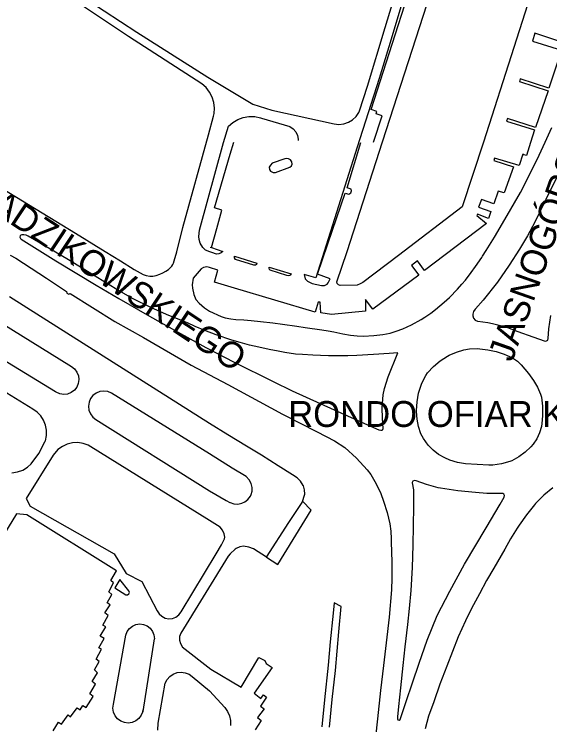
# Model space of a CAD drawing. Extents: x -304109 to -273954, y 21500 to 39796.
# Drawn here: x -296875.4 to -296668.7, y 34775.3 to 35049.3 of the extents above; entities that cross this region are included whole.
import ezdxf

# ---------------------------------------------------------------- set-up
doc = ezdxf.new("R2010")
doc.units = 0
doc.layers.add('krawedzie_ulic', color=7, linetype='Continuous')
doc.layers.add('nazwy_ulic', color=7, linetype='Continuous')

msp = doc.modelspace()

# ---------------------------------------------------------------- linework, layer by layer
at = {"layer": 'krawedzie_ulic'}
for points in [[(-296736.696, 34999.921), (-296733.425, 35010.15), (-296735.688, 35010.895), (-296735.39, 35011.848), (-296737.626, 35012.578), (-296715.407, 35081.809), (-296709.874, 35098.204), (-296705.049, 35096.655), (-296703.59, 35101.036), (-296667.087, 35089.164)], [(-296733.222, 35000.056), (-296704.595, 35088.735), (-296703.821, 35089.272), (-296702.927, 35089.391), (-296701.795, 35089.093), (-296672.803, 35079.566), (-296671.731, 35078.672), (-296670.718, 35077.003), (-296670.539, 35074.917), (-296670.897, 35073.129), (-296694.29, 35000.01), (-296702.473, 34974.978), (-296727.104, 34956.211), (-296740.85, 34945.918), (-296741.833, 34945.351), (-296743.084, 34944.845), (-296749.636, 34944.755), (-296750.261, 34944.934), (-296750.738, 34945.471), (-296750.857, 34946.126), (-296746.93, 34957.844), (-296733.222, 35000.056)], [(-296846.89, 35054.723), (-296827.981, 35042.408), (-296800.695, 35025.061), (-296783.317, 35014.656), (-296775.935, 35012.317), (-296751.917, 35007.001), (-296750.052, 35006.822), (-296748.192, 35007.041), (-296746.421, 35007.649), (-296744.818, 35008.619), (-296743.457, 35009.906), (-296742.399, 35011.451), (-296742.118, 35012.023), (-296739.065, 35021.587), (-296732.205, 35044.196), (-296727.683, 35059.048)], [(-296724.282, 35058.696), (-296729.897, 35039.732), (-296734.572, 35024.464), (-296743.03, 34998.094), (-296758.997, 34947.645), (-296763.494, 34948.926), (-296763.077, 34947.317), (-296762.213, 34946.334), (-296760.426, 34945.529), (-296756.823, 34944.635), (-296755.661, 34944.695), (-296754.559, 34945.231), (-296754.202, 34945.738), (-296753.487, 34947.258), (-296758.344, 34949.009), (-296752.484, 34966.002), (-296747.634, 34980.247), (-296746.235, 34979.919), (-296745.49, 34980.396), (-296745.222, 34981.23), (-296745.401, 34981.856), (-296746.92, 34982.422), (-296741.651, 34999.854)], [(-296908.527, 34999.45), (-296851.704, 34964.878), (-296840.298, 34957.832), (-296834.394, 34954.179), (-296829.04, 34950.898), (-296826.703, 34949.561), (-296825.556, 34948.917), (-296824.461, 34948.514), (-296823.07, 34948.318), (-296821.845, 34948.253), (-296820.545, 34948.524), (-296819.147, 34949.055), (-296817.95, 34949.617), (-296816.828, 34950.216), (-296815.803, 34950.906), (-296815.148, 34951.486), (-296814.577, 34952.104), (-296814.157, 34952.74), (-296813.895, 34953.302), (-296813.589, 34954.243), (-296812.598, 34957.692), (-296810.234, 34967.042), (-296800.359, 35002.814), (-296798.435, 35009.95), (-296798.224, 35010.973), (-296798.08, 35013.14), (-296798.334, 35015.297), (-296798.978, 35017.371), (-296799.992, 35019.292), (-296801.339, 35020.995), (-296802.976, 35022.423), (-296831.286, 35040.762), (-296850.553, 35053.518)], [(-296663.271, 35038.328), (-296674.439, 35041.993), (-296675.422, 35038.954), (-296664.224, 35035.437), (-296669.071, 35020.833), (-296680.09, 35024.439), (-296680.417, 35023.43), (-296669.368, 35019.824), (-296674.22, 35005.683), (-296685.03, 35009.14), (-296685.358, 35008.097), (-296674.592, 35004.775), (-296676.2, 34999.828), (-296677.66, 34994.788), (-296678.702, 34995.146), (-296679.149, 34995.336), (-296680.519, 34990.925), (-296689.989, 34993.845), (-296690.257, 34992.862), (-296682.693, 34990.418), (-296686.325, 34980.395), (-296688.618, 34981.08), (-296690.345, 34976.163), (-296695.097, 34977.894), (-296696.199, 34974.884), (-296691.498, 34973.259), (-296692.303, 34970.577), (-296696.651, 34972.246), (-296696.829, 34971.679), (-296693.107, 34968.669), (-296717.061, 34950.52), (-296719.764, 34954.156), (-296722.027, 34952.428), (-296719.287, 34948.732), (-296737.02, 34935.557), (-296739.759, 34939.253), (-296739.789, 34934.752), (-296752.992, 34933.534), (-296757.012, 34934.1), (-296757.28, 34938.272), (-296758.114, 34938.332), (-296759.186, 34934.428), (-296790.396, 34943.625), (-296798.125, 34945.968), (-296796.844, 34950.647), (-296799.971, 34951.631), (-296801.01, 34951.838), (-296802.291, 34951.689), (-296803.274, 34951.123), (-296806.341, 34947.576), (-296806.642, 34944.938), (-296806.552, 34943.627), (-296806.046, 34941.183), (-296805.212, 34939.336), (-296803.961, 34937.875), (-296801.877, 34936.147)], [(-296799.174, 34959.288), (-296794.852, 34957.82), (-296795.507, 34957.284), (-296796.371, 34956.867), (-296797.265, 34956.837), (-296799.111, 34957.373), (-296799.885, 34957.642), (-296801.494, 34958.313), (-296802.566, 34959.327), (-296803.549, 34960.996), (-296804.025, 34962.486), (-296804.055, 34963.648), (-296803.85, 34966.048), (-296794.55, 34999.831), (-296792.701, 35006.137), (-296791.001, 35007.586), (-296789.071, 35008.709), (-296786.971, 35009.471), (-296784.77, 35009.846), (-296782.536, 35009.824), (-296780.342, 35009.405), (-296779.878, 35009.262), (-296768.947, 35005.949), (-296767.702, 35005.103), (-296766.723, 35003.96), (-296766.078, 35002.6), (-296765.813, 35001.119), (-296765.812, 35000.625)], [(-296670.449, 35000), (-296667.975, 35005.656)], [(-296799.174, 34959.288), (-296797.192, 34966.659), (-296795.26, 34973.753), (-296798.119, 34974.707), (-296792.046, 34995.371), (-296790.617, 34999.944)], [(-296786.718, 34931.446), (-296783.903, 34931.221), (-296780.263, 34930.828), (-296775.628, 34930.314), (-296771.816, 34929.791), (-296766.312, 34928.997), (-296763.128, 34928.558), (-296756.71, 34927.576), (-296754.241, 34927.22), (-296752.01, 34926.79), (-296748.542, 34926.108), (-296745.582, 34925.529), (-296743.057, 34925.239), (-296740.525, 34925.183), (-296736.554, 34925.379), (-296733.06, 34925.754), (-296730.304, 34926.38), (-296727.96, 34927.033), (-296725.466, 34928.034), (-296722.122, 34929.557), (-296718.329, 34931.574), (-296716.879, 34932.444), (-296714.657, 34933.985), (-296712.798, 34935.379), (-296709.396, 34938.266), (-296707.444, 34940.127), (-296704.361, 34943.315), (-296702.622, 34945.221), (-296701.277, 34946.79), (-296699.063, 34949.744), (-296697.391, 34952.044), (-296694.943, 34955.504), (-296694.626, 34956.036), (-296693.222, 34958.155), (-296690.06, 34963.297), (-296686.006, 34970.168), (-296679.95, 34980.589), (-296676.096, 34988.173), (-296672.781, 34994.895), (-296670.449, 35000)], [(-296774.494, 34988.245), (-296768.955, 34990.301), (-296768.33, 34990.868), (-296768.151, 34991.523), (-296768.27, 34992.417), (-296768.776, 34993.133), (-296769.58, 34993.52), (-296770.325, 34993.669), (-296770.95, 34993.58), (-296775.864, 34991.821), (-296776.52, 34991.166), (-296776.936, 34990.272), (-296776.907, 34989.378), (-296776.46, 34988.752), (-296775.447, 34988.305), (-296774.494, 34988.245)], [(-296665.162, 34988.069), (-296670.199, 34977.872), (-296674.415, 34969.146), (-296677.29, 34963.846), (-296680.343, 34958.724), (-296684.317, 34952.565), (-296688.929, 34945.951), (-296694.458, 34938.985), (-296697.374, 34935.668), (-296697.534, 34935.523), (-296698.161, 34934.639), (-296698.428, 34933.589), (-296698.454, 34932.944), (-296698.162, 34932.044), (-296697.527, 34931.342), (-296696.661, 34930.961), (-296696.457, 34930.947), (-296692.645, 34930.484), (-296690.859, 34930.107), (-296685.712, 34928.748), (-296681.092, 34926.946), (-296675.279, 34924.909), (-296670.43, 34923.259), (-296669.987, 34923.302), (-296669.487, 34923.674), (-296669.306, 34924.27), (-296669.033, 34927.956), (-296668.294, 34933.165)], [(-296727.391, 34918.762), (-296730.623, 34918.491), (-296736.753, 34918.049), (-296743.197, 34917.672), (-296746.616, 34917.599), (-296751.069, 34917.536), (-296754.097, 34917.59), (-296757.225, 34917.669), (-296760.181, 34917.849), (-296764.182, 34918.027), (-296766.758, 34918.262), (-296770.915, 34918.918), (-296773.492, 34919.324), (-296777.024, 34919.988), (-296780.988, 34920.871), (-296784.542, 34921.744), (-296788.215, 34922.716), (-296791.445, 34923.664), (-296797.421, 34925.708), (-296801.832, 34927.408), (-296805.476, 34928.946), (-296808.535, 34930.241), (-296811.076, 34931.296), (-296815.656, 34933.177), (-296822.379, 34936.094), (-296829.678, 34939.622), (-296836.365, 34943.53), (-296844.781, 34948.671), (-296854.465, 34954.541), (-296857.217, 34956.231), (-296867.575, 34962.345), (-296869.928, 34963.773), (-296870.791, 34964.101), (-296871.67, 34964.279), (-296872.415, 34964.265), (-296872.846, 34964.13), (-296873.07, 34963.847), (-296873.144, 34963.311), (-296872.966, 34962.849), (-296872.668, 34962.551), (-296859.327, 34954.177), (-296843.712, 34944.876), (-296834.931, 34939.738), (-296823.192, 34932.928), (-296812.405, 34926.816), (-296801.433, 34920.85), (-296790.515, 34915.091), (-296775.446, 34907.642), (-296768.168, 34904.04), (-296751.861, 34896.694), (-296739.099, 34890.988), (-296734.628, 34889.088), (-296733.933, 34888.908), (-296733.368, 34888.933), (-296733.085, 34889.139), (-296732.931, 34889.525), (-296733.239, 34893.557), (-296733.368, 34897.494), (-296733.009, 34902.556), (-296732.419, 34904.942), (-296731.051, 34909.519), (-296727.391, 34918.762)], [(-296799.766, 34959.489), (-296799.174, 34959.288)], [(-296799.187, 34959.239), (-296799.174, 34959.288)], [(-296876.953, 34956.347), (-296874.7, 34955.177), (-296862.894, 34947.588), (-296855.209, 34942.387), (-296855.009, 34941.705), (-296854.287, 34941.304), (-296853.766, 34941.625), (-296836.553, 34930.817), (-296825.417, 34924.687), (-296807.048, 34913.92), (-296792.957, 34906.551), (-296771.814, 34895.137), (-296758.4, 34888.25), (-296751.756, 34884.766), (-296747.793, 34882.207), (-296743.345, 34878.076), (-296739.177, 34873.624), (-296737.784, 34871.814), (-296735.694, 34868.218), (-296733.959, 34864.439), (-296732.929, 34861.595), (-296731.49, 34857.15), (-296730.482, 34852.837), (-296730.01, 34849.944), (-296729.936, 34847.014), (-296729.954, 34846.656), (-296729.804, 34841.1), (-296729.638, 34838.95), (-296729.675, 34831.831), (-296729.723, 34827.331), (-296730.617, 34816.834), (-296731.787, 34806.924), (-296732.824, 34798.208), (-296734.044, 34788.552), (-296735.219, 34777.65), (-296736.584, 34764.587)], [(-296790.296, 34956.032), (-296781.689, 34953.29), (-296781.897, 34952.814), (-296782.255, 34952.545), (-296782.91, 34952.486), (-296789.909, 34954.661), (-296790.325, 34955.347), (-296790.296, 34956.032)], [(-296776.941, 34951.811), (-296768.483, 34949.158), (-296768.662, 34948.86), (-296769.049, 34948.562), (-296769.466, 34948.473), (-296770.121, 34948.562), (-296776.584, 34950.618), (-296776.882, 34950.916), (-296777.001, 34951.423), (-296776.941, 34951.811)], [(-296778.054, 34839.945), (-296769.415, 34853.278), (-296764.263, 34861.033), (-296763.254, 34864.257), (-296763.319, 34865.873), (-296763.772, 34867.489), (-296763.836, 34867.619), (-296764.874, 34869.223), (-296766.223, 34870.577), (-296767.946, 34871.653), (-296773.447, 34875.138), (-296779.961, 34879.288), (-296785.691, 34882.799), (-296792.865, 34887.13), (-296800, 34891.418), (-296870.445, 34936.109), (-296877.198, 34940.375)], [(-296888.029, 34934.894), (-296853.295, 34913.421)], [(-296801.877, 34936.147), (-296800.03, 34934.806), (-296795.47, 34932.697), (-296793.997, 34932.249), (-296791.79, 34931.828), (-296789.798, 34931.631), (-296786.718, 34931.446)], [(-296853.295, 34913.421), (-296852.093, 34912.501), (-296851.172, 34911.3), (-296850.596, 34909.9), (-296850.406, 34908.399), (-296850.614, 34906.899), (-296851.205, 34905.506), (-296852.14, 34904.316), (-296853.353, 34903.41), (-296854.76, 34902.852), (-296856.264, 34902.68), (-296857.76, 34902.907), (-296859.146, 34903.516), (-296859.381, 34903.667), (-296894.265, 34924.923)], [(-296876.217, 34872.441), (-296874.097, 34872.799), (-296872.08, 34873.542), (-296870.235, 34874.645), (-296868.761, 34875.928), (-296865.794, 34879.915), (-296863.383, 34884.607), (-296863.3, 34884.859), (-296862.883, 34886.838), (-296862.864, 34888.86), (-296863.242, 34890.847), (-296864.002, 34892.72), (-296865.116, 34894.408), (-296866.539, 34895.844), (-296868.217, 34896.973), (-296908.372, 34921.722)], [(-296671.915, 34901.679), (-296671.515, 34898.191), (-296671.514, 34894.681), (-296671.681, 34892.779), (-296671.968, 34890.298), (-296672.647, 34887.894), (-296673.7, 34885.63), (-296675.101, 34883.562), (-296676.007, 34882.528), (-296678.202, 34880.405), (-296680.656, 34878.588), (-296683.326, 34877.106), (-296684.073, 34876.769), (-296687.322, 34875.91), (-296690.649, 34875.442), (-296692.244, 34875.359), (-296701.192, 34875.987), (-296704.28, 34876.493), (-296707.278, 34877.388), (-296709.242, 34878.212), (-296711.615, 34879.549), (-296713.766, 34881.218), (-296715.6, 34883.124), (-296717.451, 34885.754), (-296718.451, 34887.536), (-296719.388, 34890.294), (-296719.939, 34893.155), (-296720.093, 34896.063), (-296720.084, 34896.443), (-296719.912, 34899.83), (-296719.344, 34903.174), (-296719.155, 34903.94), (-296718.029, 34907.024), (-296716.537, 34909.949), (-296715.889, 34910.992), (-296713.584, 34913.436), (-296711.005, 34915.588), (-296708.188, 34917.42), (-296707.512, 34917.792), (-296704.737, 34919.02), (-296701.825, 34919.872), (-296699.666, 34920.246), (-296696.675, 34920.359), (-296693.695, 34920.073), (-296692.675, 34919.882), (-296689.457, 34919.246), (-296686.341, 34918.224), (-296685.133, 34917.71), (-296683.07, 34916.765), (-296681.204, 34915.473), (-296679.811, 34914.125), (-296676.904, 34910.755), (-296674.959, 34908.127), (-296673.429, 34905.528), (-296672.256, 34902.75), (-296671.915, 34901.679)], [(-296837.853, 34903.23), (-296839.273, 34903.811), (-296840.795, 34904.007), (-296842.317, 34903.805), (-296843.735, 34903.218), (-296844.954, 34902.286), (-296845.892, 34901.071), (-296846.486, 34899.656), (-296846.696, 34898.136), (-296846.507, 34896.613), (-296845.933, 34895.19), (-296845.012, 34893.962), (-296843.859, 34893.045), (-296800, 34865.575), (-296793.632, 34861.835), (-296792.11, 34860.989), (-296792.054, 34860.962), (-296790.569, 34860.485), (-296789.011, 34860.4), (-296787.483, 34860.712), (-296786.348, 34861.238), (-296785.151, 34862.189), (-296784.24, 34863.417), (-296783.883, 34864.091), (-296783.512, 34865.443), (-296783.535, 34866.846), (-296783.942, 34868.34), (-296784.735, 34869.799), (-296785.853, 34871.027), (-296791.202, 34874.307), (-296800, 34879.729), (-296837.853, 34903.23)], [(-296800, 34854.013), (-296846.752, 34883.093), (-296846.821, 34883.125), (-296848.773, 34883.816), (-296850.821, 34884.119), (-296852.889, 34884.023), (-296854.9, 34883.533), (-296856.78, 34882.666), (-296858.459, 34881.454), (-296860.37, 34879.236), (-296870.746, 34862.575), (-296869.147, 34859.605), (-296836.765, 34841.195), (-296832.103, 34833.66), (-296826.126, 34830.551), (-296820.15, 34819.189), (-296819.471, 34818.1), (-296818.421, 34817.123), (-296817.142, 34816.471), (-296815.734, 34816.196), (-296814.305, 34816.318), (-296812.964, 34816.829), (-296811.815, 34817.688), (-296810.946, 34818.83), (-296797.426, 34841.207), (-296795.348, 34844.681), (-296794.217, 34846.964), (-296794.137, 34847.701), (-296794.34, 34848.906), (-296794.935, 34850.291), (-296795.873, 34851.472), (-296800, 34854.013)], [(-296721.292, 34859.429), (-296721.496, 34844.581), (-296721.744, 34836.014), (-296722.324, 34827.067), (-296722.92, 34820.154), (-296723.562, 34814.029), (-296724.598, 34805.313), (-296725.373, 34798.198), (-296726.257, 34789.506), (-296727.082, 34782.391), (-296727.51, 34778.401), (-296727.513, 34777.74), (-296727.523, 34777.558), (-296727.288, 34777.15), (-296726.828, 34777.052), (-296726.447, 34777.328), (-296724.173, 34784.309), (-296721.694, 34791.518), (-296719.138, 34799.083), (-296716.015, 34807.891), (-296712.151, 34817.407), (-296707.321, 34826.868), (-296701.622, 34837.189), (-296693.258, 34851.26), (-296687.896, 34860.388), (-296686.254, 34863.126), (-296686.171, 34863.728), (-296686.471, 34864.257), (-296686.807, 34864.451), (-296692.955, 34864.531), (-296697.334, 34864.832), (-296704.126, 34865.497), (-296710.867, 34866.558), (-296711.769, 34866.731), (-296716.306, 34867.965), (-296720.325, 34869.417), (-296720.943, 34869.535), (-296721.513, 34869.267), (-296721.814, 34868.714), (-296721.83, 34868.585), (-296721.341, 34865.889), (-296721.264, 34864.946), (-296721.292, 34859.429)], [(-296667.544, 34866.723), (-296671.011, 34863.811), (-296674.208, 34860.605), (-296674.622, 34860.146), (-296677.738, 34856.299), (-296680.534, 34852.213), (-296681.23, 34851.075), (-296683.874, 34847.061), (-296686.104, 34842.988), (-296690.312, 34835.736), (-296693.109, 34830.893), (-296695.857, 34825.821), (-296698.862, 34820.089), (-296701.226, 34815.422), (-296704.004, 34809.206), (-296706.272, 34803.547), (-296708.437, 34797.939), (-296711.067, 34790.984), (-296713.442, 34784.156), (-296715.505, 34778.649), (-296716.802, 34773.748)], [(-296778.054, 34839.945), (-296773.592, 34837.152), (-296760.769, 34858.016), (-296764.069, 34861.588)], [(-296860.271, 34773.025), (-296858.302, 34776.291), (-296857.111, 34775.513), (-296854.572, 34779.09), (-296853.588, 34778.364), (-296851.101, 34781.785), (-296849.961, 34781.111), (-296848.928, 34782.76), (-296847.581, 34781.983), (-296844.885, 34786.211), (-296846.194, 34787.252), (-296843.966, 34790.984), (-296845.21, 34792.02), (-296843.189, 34795.389), (-296844.433, 34796.426), (-296842.518, 34799.677), (-296843.761, 34800.662), (-296841.637, 34804.446), (-296842.673, 34805.016), (-296840.705, 34808.541), (-296842.21, 34809.451), (-296840.034, 34813.131), (-296841.122, 34813.753), (-296839.153, 34817.485), (-296840.397, 34818.47), (-296838.376, 34821.528), (-296839.464, 34822.358), (-296837.703, 34825.571), (-296838.894, 34826.556), (-296837.081, 34829.977), (-296838.047, 34830.994), (-296835.917, 34834.728), (-296870.462, 34856.256), (-296874.447, 34856.629), (-296918.187, 34785.127)], [(-296778.054, 34839.945), (-296782.971, 34843.096), (-296784.885, 34843.82), (-296786.882, 34844.157), (-296788.339, 34843.919), (-296789.679, 34843.3), (-296790.067, 34843.028), (-296792.019, 34841.23), (-296792.853, 34840.27), (-296811.073, 34810.607), (-296811.522, 34809.312), (-296811.58, 34807.942), (-296811.242, 34806.613), (-296810.537, 34805.438), (-296810.497, 34805.389), (-296799.491, 34796.78), (-296787.81, 34789.781), (-296780.953, 34801.244), (-296778.692, 34800.075), (-296778.165, 34798.906), (-296775.829, 34797.36), (-296782.782, 34787.472), (-296780.144, 34785.474), (-296779.165, 34786.793), (-296777.997, 34785.926), (-296780.333, 34782.533), (-296778.901, 34781.477), (-296781.425, 34778.046), (-296780.107, 34776.952), (-296782.435, 34773.397)], [(-296832.234, 34825.466), (-296831.616, 34825.435), (-296831.103, 34825.78), (-296830.898, 34826.363), (-296831.083, 34826.953), (-296831.095, 34826.97), (-296834.617, 34831.375), (-296836.586, 34828.11), (-296832.234, 34825.466)], [(-296753.674, 34774.407), (-296752.729, 34785.031), (-296751.45, 34796.187), (-296750.102, 34811.08), (-296749.211, 34820.941), (-296751.925, 34822.352), (-296752.302, 34818.311), (-296753.453, 34807.257), (-296754.237, 34798.336), (-296755.654, 34784.969), (-296756.674, 34774.549)], [(-296825.762, 34780.384), (-296826.318, 34778.97), (-296827.225, 34777.744), (-296828.418, 34776.795), (-296829.816, 34776.187), (-296831.324, 34775.962), (-296832.839, 34776.135), (-296834.257, 34776.694), (-296835.482, 34777.602), (-296836.431, 34778.796), (-296837.037, 34780.195), (-296837.261, 34781.703), (-296837.086, 34783.218), (-296832.27, 34809.833), (-296831.757, 34811.23), (-296830.892, 34812.44), (-296829.737, 34813.378), (-296828.374, 34813.976), (-296826.902, 34814.191), (-296825.425, 34814.008), (-296824.05, 34813.439), (-296822.875, 34812.527), (-296821.984, 34811.335), (-296821.441, 34809.95), (-296821.285, 34808.47), (-296821.288, 34808.381), (-296825.762, 34780.384)], [(-296819.903, 34773.22), (-296819.802, 34775.971), (-296817.056, 34791.296), (-296816.358, 34792.726), (-296815.326, 34793.938), (-296814.026, 34794.855), (-296812.539, 34795.421), (-296810.958, 34795.599), (-296809.382, 34795.379), (-296807.91, 34794.775), (-296806.7, 34793.886)], [(-296806.7, 34793.886), (-296799.965, 34788.34), (-296794.132, 34781.957), (-296793.019, 34780.457), (-296792.25, 34778.755), (-296791.86, 34776.928), (-296791.867, 34775.061)], [(-296825.762, 34780.384), (-296825.76, 34780.389), (-296825.637, 34781.041)], [(-296825.762, 34780.384), (-296825.763, 34780.377)]]:
    msp.add_lwpolyline(points, dxfattribs=at)

# ---------------------------------------------------------------- texts
at = {"layer": 'nazwy_ulic'}
for s, rotation, p in [('JASNOGÓRSKA', 70.57121, (-296683.238, 34914.83)), ('RADZIKOWSKIEGO', 326.50085, (-296893.072, 34979.108))]:
    msp.add_text(s, height=10, rotation=rotation, dxfattribs=at).set_placement(p)
msp.add_text('RONDO OFIAR KATYNIA', height=10, dxfattribs=at).set_placement((-296769.654, 34890.146))

doc.saveas('drawing.dxf')
